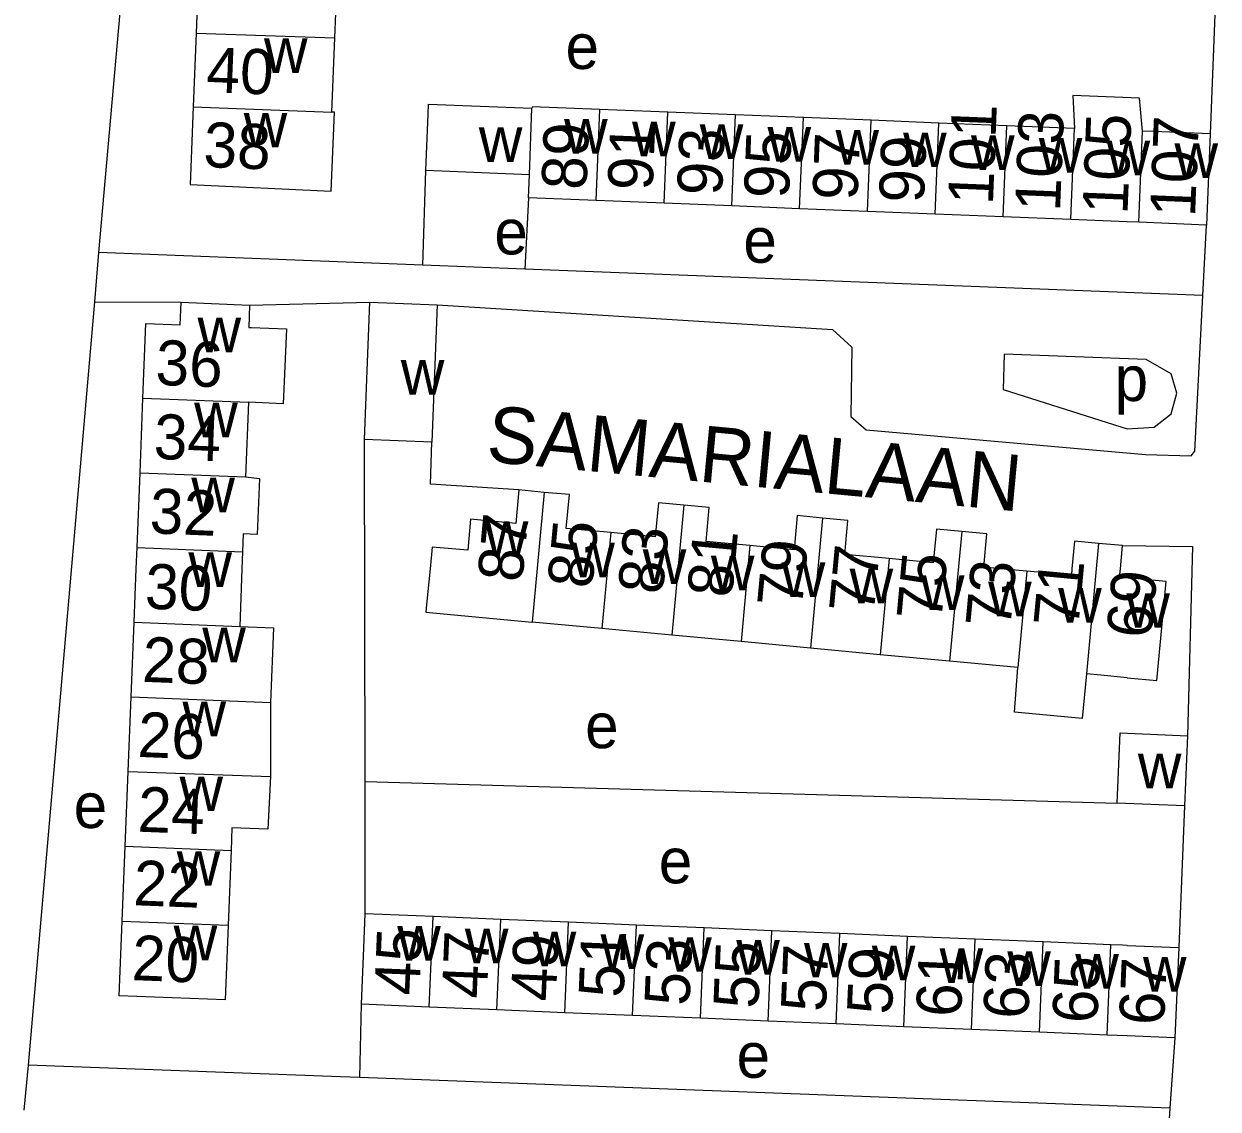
# Model space of a CAD drawing. Extents: x 159675 to 162108, y 386471 to 388472.
# Drawn here: x 161402 to 161508.1, y 386952 to 387048.4 of the extents above; entities that cross this region are included whole.
import ezdxf

# ---------------------------------------------------------------- set-up
doc = ezdxf.new("R2010")
doc.units = 0
for name, color, linetype in [('BLT_Basislijn', 7, 'Continuous'), ('BLT_Bebouwing', 7, 'Continuous'), ('BLT_Centroide', 7, 'Continuous'), ('BLT_Huisnummer', 7, 'Continuous'), ('BLT_Huisnummer_ tussenligend', 7, 'Continuous'), ('BLT_Onderverdeling_panden', 7, 'Continuous'), ('BLT_Straatnaam', 7, 'Continuous')]:
    doc.layers.add(name, color=color, linetype=linetype)

msp = doc.modelspace()

# ---------------------------------------------------------------- linework, layer by layer
at = {"layer": 'BLT_Basislijn'}
for p, q in [((161414.65, 387095.91), (161408.63, 387028.09)), ((161507.86, 387051.24), (161507.36, 387038.62)), ((161437.44, 387026.96), (161437.7, 387035.36)), ((161446.81, 387032.93), (161446.48, 387026.59)), ((161506.71, 387024.26), (161507.03, 387030.52)), ((161408.63, 387028.09), (161408.27, 387023.71)), ((161437.44, 387026.96), (161408.63, 387028.09)), ((161446.48, 387026.59), (161437.44, 387026.96)), ((161506.71, 387024.26), (161446.48, 387026.59)), ((161408.27, 387023.71), (161402.38, 386955.9)), ((161408.27, 387023.71), (161415.96, 387023.66)), ((161422.05, 387023.41), (161432.74, 387023.66)), ((161432.3, 386981.09), (161432.26, 387011.48)), ((161432.31, 386969.35), (161432.3, 386981.09)), ((161432.3, 386981.09), (161499.09, 386979.19)), ((161505.07, 386978.93), (161504.57, 386966.35)), ((161431.84, 386954.8), (161431.98, 386961.32)), ((161504.23, 386958.33), (161503.79, 386952.1)), ((161402.38, 386955.9), (161402.01, 386951.92)), ((161503.79, 386952.1), (161431.84, 386954.8)), ((161503.79, 386952.1), (161503.43, 386947.11))]:
    msp.add_line(p, q, dxfattribs=at)
for points in [[(161438.72, 387023.42), (161473.83, 387021.25), (161475.52, 387019.67), (161475.46, 387013.51), (161476.8, 387012.34), (161501.6, 387010.15), (161505.68, 387010.02), (161506, 387010.43), (161506.71, 387024.26)], [(161445.96, 387006.99), (161438.13, 387007.5), (161438.24, 387011.24)], [(161499.58, 387002.05), (161505.79, 387001.96), (161505.35, 386985.17)], [(161431.84, 386954.8), (161430.11, 386954.86), (161402.38, 386955.9)]]:
    msp.add_lwpolyline(points, dxfattribs=at)
msp.add_lwpolyline([(161503.89, 387017.31), (161501.67, 387018.57), (161489.07, 387019.05), (161488.96, 387015.9), (161500, 387012.41), (161502.37, 387012.57), (161503.88, 387013.74), (161504.41, 387015.58)], close=True, dxfattribs=at)
at = {"layer": 'BLT_Bebouwing'}
for p, q in [((161417.57, 387054.19), (161417.3, 387047.55)), ((161417.3, 387047.55), (161417.04, 387041.03)), ((161429.36, 387040.54), (161429.62, 387047.15)), ((161501.34, 387038.86), (161501.09, 387041.78)), ((161459.18, 387040.55), (161453.16, 387040.79)), ((161465.2, 387040.31), (161459.18, 387040.55)), ((161471.23, 387040.07), (161465.2, 387040.31)), ((161477.25, 387039.83), (161471.23, 387040.07)), ((161483.27, 387039.58), (161477.25, 387039.83)), ((161489.29, 387039.34), (161483.27, 387039.58)), ((161495.31, 387039.1), (161489.29, 387039.34)), ((161507.36, 387038.62), (161507.03, 387030.52)), ((161446.9, 387034.99), (161437.7, 387035.36)), ((161446.81, 387032.93), (161446.9, 387034.99)), ((161452.84, 387032.69), (161446.81, 387032.93)), ((161458.86, 387032.45), (161452.84, 387032.69)), ((161464.88, 387032.21), (161458.86, 387032.45)), ((161470.9, 387031.97), (161464.88, 387032.21)), ((161476.92, 387031.73), (161470.9, 387031.97)), ((161482.95, 387031.49), (161476.92, 387031.73)), ((161488.97, 387031.24), (161482.95, 387031.49)), ((161494.99, 387031), (161488.97, 387031.24)), ((161500, 387030.8), (161494.99, 387031)), ((161501.01, 387030.76), (161500, 387030.8)), ((161507.03, 387030.52), (161501.01, 387030.76)), ((161415.96, 387023.66), (161422.05, 387023.41)), ((161432.26, 387011.48), (161432.74, 387023.66)), ((161432.74, 387023.66), (161438.72, 387023.42)), ((161438.72, 387023.42), (161438.24, 387011.24)), ((161412.32, 387008.52), (161412.58, 387015.15)), ((161421.95, 387014.78), (161421.69, 387008.15)), ((161438.24, 387011.24), (161432.26, 387011.48)), ((161412.06, 387001.88), (161412.32, 387008.52)), ((161448.21, 387006.78), (161445.96, 387006.99)), ((161499.58, 387002.05), (161497.44, 387002.25)), ((161411.53, 386988.61), (161411.79, 386995.25)), ((161453.34, 386994.68), (161447.14, 386995.26)), ((161459.54, 386994.1), (161453.34, 386994.68)), ((161465.7, 386993.52), (161459.54, 386994.1)), ((161471.86, 386992.94), (161465.7, 386993.52)), ((161478.05, 386992.36), (161471.86, 386992.94)), ((161484.22, 386991.79), (161478.05, 386992.36)), ((161490.28, 386991.22), (161484.22, 386991.79)), ((161411.27, 386981.98), (161411.53, 386988.61)), ((161423.91, 386988.12), (161423.91, 386981.54)), ((161499.09, 386979.19), (161499.35, 386985.42)), ((161499.35, 386985.42), (161505.35, 386985.17)), ((161505.35, 386985.17), (161505.07, 386978.93)), ((161411.01, 386975.35), (161411.27, 386981.98)), ((161505.07, 386978.93), (161499.09, 386979.19)), ((161410.74, 386968.71), (161411.01, 386975.35)), ((161420.4, 386974.97), (161420.14, 386968.34)), ((161438.34, 386969.1), (161432.31, 386969.35)), ((161444.36, 386968.85), (161438.34, 386969.1)), ((161450.38, 386968.6), (161444.36, 386968.85)), ((161456.4, 386968.35), (161450.38, 386968.6)), ((161462.42, 386968.1), (161456.4, 386968.35)), ((161468.44, 386967.85), (161462.42, 386968.1)), ((161474.46, 386967.6), (161468.44, 386967.85)), ((161480.48, 386967.35), (161474.46, 386967.6)), ((161486.5, 386967.1), (161480.48, 386967.35)), ((161492.52, 386966.85), (161486.5, 386967.1)), ((161498.55, 386966.6), (161492.52, 386966.85)), ((161500, 386966.54), (161504.57, 386966.35)), ((161504.57, 386966.35), (161504.23, 386958.33)), ((161438, 386961.07), (161431.98, 386961.32)), ((161444.02, 386960.82), (161438, 386961.07)), ((161450.04, 386960.57), (161444.02, 386960.82)), ((161456.07, 386960.32), (161450.04, 386960.57)), ((161462.09, 386960.07), (161456.07, 386960.32)), ((161468.11, 386959.82), (161462.09, 386960.07)), ((161474.13, 386959.57), (161468.11, 386959.82)), ((161480.15, 386959.32), (161474.13, 386959.57)), ((161486.17, 386959.07), (161480.15, 386959.32)), ((161492.19, 386958.83), (161486.17, 386959.07)), ((161498.21, 386958.58), (161492.19, 386958.83)), ((161500, 386958.5), (161498.21, 386958.58)), ((161504.23, 386958.33), (161500, 386958.5))]:
    msp.add_line(p, q, dxfattribs=at)
for points in [[(161429.62, 387047.15), (161429.88, 387053.75), (161426.83, 387053.82)], [(161501.09, 387041.78), (161495.15, 387042.02), (161495.31, 387039.1)], [(161417.04, 387041.03), (161416.76, 387034.11), (161429.3, 387033.53), (161429.58, 387040.53), (161429.36, 387040.54)], [(161437.7, 387035.36), (161437.9, 387040.35), (161437.94, 387041.26), (161447.13, 387040.89)], [(161453.16, 387040.79), (161447.14, 387041.03), (161447.13, 387040.89)], [(161507.36, 387038.62), (161502.36, 387038.82), (161501.34, 387038.86)], [(161412.58, 387015.15), (161412.84, 387021.78), (161415.88, 387021.66), (161415.96, 387023.66)], [(161422.05, 387023.41), (161421.97, 387021.43), (161422.2, 387021.42), (161425.32, 387021.29), (161425.04, 387014.64), (161421.95, 387014.78)], [(161421.69, 387008.15), (161422.93, 387008), (161422.73, 387003.05), (161421.49, 387003.1), (161421.43, 387001.51)], [(161445.96, 387006.99), (161445.69, 387004.02), (161441.68, 387004.39), (161441.43, 387001.65), (161438.26, 387001.91), (161438.08, 387000), (161437.77, 386996.81), (161437.71, 386996.14), (161447.14, 386995.26)], [(161454.13, 387003.21), (161450.17, 387003.57), (161450.45, 387006.58), (161448.21, 387006.78)], [(161460.61, 387005.64), (161458.36, 387005.85), (161458.08, 387002.84), (161454.13, 387003.21)], [(161466.49, 387002.05), (161462.59, 387002.41), (161462.87, 387005.43), (161460.61, 387005.64)], [(161472.93, 387004.5), (161470.68, 387004.71), (161470.4, 387001.68), (161466.49, 387002.05)], [(161478.84, 387000.89), (161474.91, 387001.25), (161475.19, 387004.29), (161472.93, 387004.5)], [(161485.29, 387003.31), (161483.04, 387003.51), (161482.77, 387000.52), (161478.84, 387000.89)], [(161491.07, 386999.79), (161488.75, 387000), (161487.25, 387000.14), (161487.53, 387003.1), (161485.29, 387003.31)], [(161497.44, 387002.25), (161495.31, 387002.45), (161495.08, 387000), (161495.03, 386999.42), (161491.07, 386999.79)], [(161411.79, 386995.25), (161411.98, 387000), (161412.06, 387001.88)], [(161421.43, 387001.51), (161421.37, 387000), (161421.17, 386994.88)], [(161500, 386999.18), (161499.31, 386999.25), (161499.38, 387000), (161499.58, 387002.05)], [(161500, 386990.31), (161502.63, 386990.06), (161503.45, 386998.86), (161500, 386999.18)], [(161421.17, 386994.88), (161424.17, 386994.76), (161423.91, 386988.12)], [(161496.37, 386990.65), (161495.99, 386986.69), (161489.97, 386987.26), (161490.28, 386991.22)], [(161500, 386990.31), (161497.65, 386990.53), (161496.37, 386990.65)], [(161423.91, 386981.54), (161423.66, 386976.86), (161420.48, 386976.98), (161420.4, 386974.97)], [(161420.14, 386968.34), (161419.88, 386961.7), (161410.48, 386962.07), (161410.74, 386968.71)], [(161431.98, 386961.32), (161432.19, 386966.32), (161432.31, 386969.35)], [(161500, 386966.54), (161499.57, 386966.56), (161498.55, 386966.6)]]:
    msp.add_lwpolyline(points, dxfattribs=at)
at = {"layer": 'BLT_Onderverdeling_panden'}
for p, q in [((161417.3, 387047.55), (161429.62, 387047.15)), ((161417.04, 387041.03), (161429.36, 387040.54)), ((161446.9, 387034.99), (161447.13, 387040.89)), ((161452.84, 387032.69), (161453.16, 387040.79)), ((161458.86, 387032.45), (161459.18, 387040.55)), ((161464.88, 387032.21), (161465.2, 387040.31)), ((161470.9, 387031.97), (161471.23, 387040.07)), ((161476.92, 387031.73), (161477.25, 387039.83)), ((161482.95, 387031.49), (161483.27, 387039.58)), ((161488.97, 387031.24), (161489.29, 387039.34)), ((161494.99, 387031), (161495.31, 387039.1)), ((161501.01, 387030.76), (161501.34, 387038.86)), ((161412.58, 387015.15), (161421.95, 387014.78)), ((161412.32, 387008.52), (161421.69, 387008.15)), ((161448.21, 387006.78), (161447.14, 386995.26)), ((161460.61, 387005.64), (161459.54, 386994.1)), ((161472.93, 387004.5), (161471.86, 386992.94)), ((161454.13, 387003.21), (161453.34, 386994.68)), ((161485.29, 387003.31), (161484.22, 386991.79)), ((161412.06, 387001.88), (161421.43, 387001.51)), ((161466.49, 387002.05), (161465.7, 386993.52)), ((161497.44, 387002.25), (161496.37, 386990.65)), ((161478.84, 387000.89), (161478.05, 386992.36)), ((161491.07, 386999.79), (161490.28, 386991.22)), ((161411.79, 386995.25), (161421.17, 386994.88)), ((161411.53, 386988.61), (161423.91, 386988.12)), ((161411.27, 386981.98), (161423.91, 386981.54)), ((161411.01, 386975.35), (161420.4, 386974.97)), ((161410.74, 386968.71), (161420.14, 386968.34)), ((161438, 386961.07), (161438.34, 386969.1)), ((161444.02, 386960.82), (161444.36, 386968.85)), ((161450.04, 386960.57), (161450.38, 386968.6)), ((161456.07, 386960.32), (161456.4, 386968.35)), ((161462.09, 386960.07), (161462.42, 386968.1)), ((161468.11, 386959.82), (161468.44, 386967.85)), ((161474.13, 386959.57), (161474.46, 386967.6)), ((161480.15, 386959.32), (161480.48, 386967.35)), ((161486.17, 386959.07), (161486.5, 386967.1)), ((161492.19, 386958.83), (161492.52, 386966.85)), ((161498.21, 386958.58), (161498.55, 386966.6))]:
    msp.add_line(p, q, dxfattribs=at)

# ---------------------------------------------------------------- texts
at = {"layer": 'BLT_Centroide'}
for s, p in [('w', (161423.33, 387044.03)), ('e', (161450.11, 387044.38)), ('w', (161421.53, 387037.41)), ('w', (161449.98, 387036.86)), ('w', (161456.02, 387036.62)), ('w', (161442.41, 387036.12)), ('w', (161462.03, 387036.38)), ('w', (161468.05, 387036.14)), ('w', (161474.08, 387035.89)), ('w', (161480.09, 387035.66)), ('w', (161486.12, 387035.41)), ('w', (161492.14, 387035.17)), ('w', (161498.16, 387034.94)), ('w', (161504.19, 387034.69)), ('e', (161443.79, 387027.91)), ('e', (161465.9, 387027.17)), ('w', (161417.43, 387019.22)), ('w', (161435.48, 387015.45)), ('p', (161498.87, 387014.89)), ('w', (161417.13, 387011.66)), ('w', (161416.88, 387005)), ('w', (161442.94, 387001.12)), ('w', (161416.62, 386998.38)), ('w', (161450.62, 386999.23)), ('w', (161456.97, 386998.64)), ('w', (161463.02, 386998.08)), ('w', (161469.31, 386997.48)), ('w', (161475.34, 386996.92)), ('w', (161481.67, 386996.33)), ('w', (161487.64, 386995.78)), ('w', (161493.86, 386995.2)), ('w', (161499.91, 386994.75)), ('w', (161417.85, 386991.69)), ('w', (161416.09, 386985.12)), ('e', (161451.85, 386984.06)), ('w', (161500.94, 386980.49)), ('w', (161415.83, 386978.47)), ('e', (161406.43, 386976.97)), ('w', (161415.58, 386971.84)), ('e', (161458.39, 386972.06)), ('w', (161415.31, 386965.22)), ('w', (161435.16, 386965.2)), ('w', (161441.17, 386964.95)), ('w', (161447.2, 386964.7)), ('w', (161453.22, 386964.45)), ('w', (161459.23, 386964.2)), ('w', (161465.27, 386963.95)), ('w', (161471.28, 386963.7)), ('w', (161477.31, 386963.45)), ('w', (161483.33, 386963.2)), ('w', (161489.34, 386962.95)), ('w', (161495.38, 386962.7)), ('w', (161501.39, 386962.45)), ('e', (161465.3, 386954.79))]:
    msp.add_text(s, height=4, dxfattribs=at).set_placement(p)
at = {"layer": 'BLT_Huisnummer'}
for s, rotation, p in [('101', 87.7091, (161488.06, 387032.27)), ('38', 357.7121, (161417.91, 387035.68)), ('107', 87.7091, (161506.01, 387031.19)), ('89', 87.7091, (161451.96, 387033.6)), ('93', 87.7091, (161464, 387033.09)), ('97', 87.7091, (161476.03, 387032.67)), ('36', 357.733, (161413.65, 387016.33)), ('32', 357.733, (161413.13, 387003.15)), ('87', 84.6541, (161446.26, 386998.73)), ('81', 84.6541, (161464.88, 386997.35)), ('77', 84.6541, (161477.48, 386995.96)), ('73', 84.6541, (161489.6, 386994.65)), ('69', 84.6541, (161502.11, 386993.73)), ('28', 357.733, (161412.47, 386989.96)), ('24', 357.733, (161412.06, 386976.65)), ('20', 357.733, (161411.54, 386963.47)), ('45', 87.6242, (161437.13, 386962.06)), ('49', 87.6242, (161449.25, 386961.53)), ('53', 87.6242, (161461.11, 386961.14)), ('57', 87.6242, (161473.22, 386960.6)), ('61', 87.6242, (161485.23, 386960.14)), ('67', 87.6242, (161503.26, 386959.41))]:
    msp.add_text(s, height=4, rotation=rotation, dxfattribs=at).set_placement(p)
at = {"layer": 'BLT_Huisnummer_ tussenligend'}
for s, rotation, p in [('40', 357.7121, (161418.16, 387042.33)), ('103', 87.7091, (161494.02, 387031.68)), ('105', 87.7091, (161500.01, 387031.42)), ('91', 87.7091, (161457.84, 387033.54)), ('95', 87.7091, (161469.94, 387032.83)), ('99', 87.7091, (161481.93, 387032.43)), ('34', 357.733, (161413.49, 387009.76)), ('85', 84.6541, (161452.47, 386998.17)), ('83', 84.6541, (161458.73, 386997.65)), ('79', 84.6541, (161471.1, 386996.47)), ('30', 357.733, (161412.71, 386996.46)), ('75', 84.6541, (161483.48, 386995.3)), ('71', 84.6541, (161495.64, 386994.7)), ('26', 357.733, (161412.06, 386983.29)), ('22', 357.733, (161411.68, 386970.12)), ('47', 87.6242, (161443.12, 386961.78)), ('51', 87.6242, (161455.26, 386961.86)), ('55', 87.6242, (161467.23, 386960.89)), ('59', 87.6242, (161479.09, 386960.36)), ('63', 87.6242, (161491.2, 386959.97)), ('65', 87.6242, (161497.33, 386959.58))]:
    msp.add_text(s, height=4, rotation=rotation, dxfattribs=at).set_placement(p)
at = {"layer": 'BLT_Straatnaam'}
msp.add_text('SAMARIALAAN', height=5, rotation=354.6231, dxfattribs=at).set_placement((161442.99, 387009.53))

doc.saveas('drawing.dxf')
